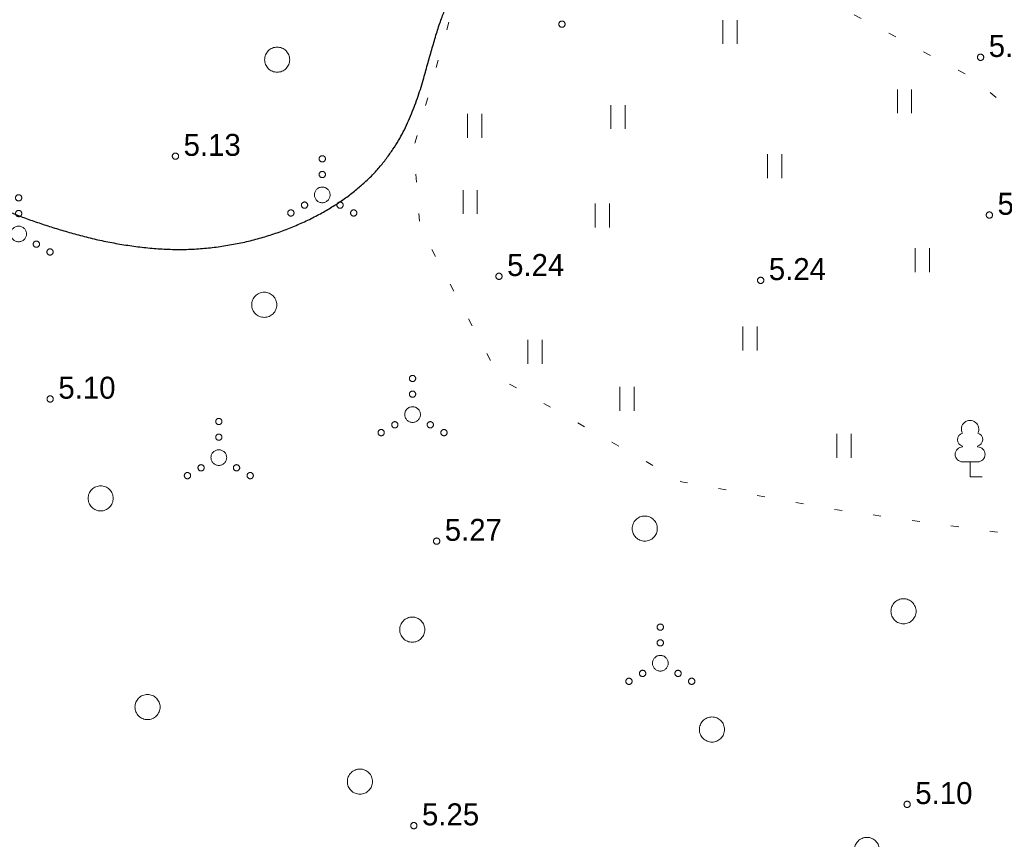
# Model space of a CAD drawing. Header units: metres. Extents: x 538891 to 1080079, y 6588829 to 13178720.
# Tile 424 of 656: x 539992 to 540023, y 6589086 to 6589113. Entities that reach past the tile are written whole.
import ezdxf

# ---------------------------------------------------------------- set-up
doc = ezdxf.new("R2010")
doc.units = ezdxf.units.M
doc.header["$LTSCALE"] = 0.4
doc.linetypes.add('KOLVIK', pattern=[3.125, 0.625, -2.5])
doc.layers.add('DENDRO', color=7, linetype='Continuous')
doc.layers.add('GEO', color=7, linetype='Continuous')
doc.styles.add('HK Explorer Book', font='txt')

# ---------------------------------------------------------------- blocks, each defined once
blk = doc.blocks.new('LEHTP1')
at = {"color": 252, "linetype": 'Continuous', "lineweight": 9, "true_color": 0x888888}
for p, q in [((-0.48, 1.96), (-0.48, 1.9)), ((0.48, 1.96), (0.48, 1.9)), ((0.48, 0.95), (-0.48, 0.95)), ((0, 0), (0, 0.95)), ((0.76, 0), (0, 0))]:
    blk.add_line(p, q, dxfattribs=at)
for centre, radius, start, end in [((0, 3.04), 0.554, 332.5799, 207.4201), ((-0.38, 2.375), 0.425, 105.2441, 257.07903), ((0.38, 2.375), 0.425, 282.92097, 74.7559), ((-0.475, 1.425), 0.475, 90.00001, 270), ((0.475, 1.425), 0.475, 270, 89.99999)]:
    blk.add_arc(centre, radius, start, end, dxfattribs=at)
blk = doc.blocks.new('VQSA')
at = {"color": 7, "linetype": 'Continuous', "lineweight": 9, "flags": 128}
for points in [[(0.2, 2.3), (0.199, 2.28), (0.196, 2.261), (0.191, 2.242), (0.185, 2.223), (0.176, 2.206), (0.166, 2.189), (0.155, 2.173), (0.141, 2.159), (0.127, 2.145), (0.111, 2.134), (0.094, 2.124), (0.077, 2.115), (0.058, 2.109), (0.039, 2.104), (0.02, 2.101), (0, 2.1), (-0.02, 2.101), (-0.039, 2.104), (-0.058, 2.109), (-0.077, 2.115), (-0.094, 2.124), (-0.111, 2.134), (-0.127, 2.145), (-0.141, 2.159), (-0.155, 2.173), (-0.166, 2.189), (-0.176, 2.206), (-0.185, 2.223), (-0.191, 2.242), (-0.196, 2.261), (-0.199, 2.28), (-0.2, 2.3), (-0.199, 2.32), (-0.196, 2.339), (-0.191, 2.358), (-0.185, 2.377), (-0.176, 2.394), (-0.166, 2.411), (-0.155, 2.427), (-0.141, 2.441), (-0.127, 2.455), (-0.111, 2.466), (-0.094, 2.476), (-0.077, 2.485), (-0.058, 2.491), (-0.039, 2.496), (-0.02, 2.499), (0, 2.5), (0.02, 2.499), (0.039, 2.496), (0.058, 2.491), (0.077, 2.485), (0.094, 2.476), (0.111, 2.466), (0.127, 2.455), (0.141, 2.441), (0.155, 2.427), (0.166, 2.411), (0.176, 2.394), (0.185, 2.377), (0.191, 2.358), (0.196, 2.339), (0.199, 2.32)], [(0.2, 1.3), (0.199, 1.28), (0.196, 1.261), (0.191, 1.242), (0.185, 1.223), (0.176, 1.206), (0.166, 1.189), (0.155, 1.173), (0.141, 1.159), (0.127, 1.145), (0.111, 1.134), (0.094, 1.124), (0.077, 1.115), (0.058, 1.109), (0.039, 1.104), (0.02, 1.101), (0, 1.1), (-0.02, 1.101), (-0.039, 1.104), (-0.058, 1.109), (-0.077, 1.115), (-0.094, 1.124), (-0.111, 1.134), (-0.127, 1.145), (-0.141, 1.159), (-0.155, 1.173), (-0.166, 1.189), (-0.176, 1.206), (-0.185, 1.223), (-0.191, 1.242), (-0.196, 1.261), (-0.199, 1.28), (-0.2, 1.3), (-0.199, 1.32), (-0.196, 1.339), (-0.191, 1.358), (-0.185, 1.377), (-0.176, 1.394), (-0.166, 1.411), (-0.155, 1.427), (-0.141, 1.441), (-0.127, 1.455), (-0.111, 1.466), (-0.094, 1.476), (-0.077, 1.485), (-0.058, 1.491), (-0.039, 1.496), (-0.02, 1.499), (0, 1.5), (0.02, 1.499), (0.039, 1.496), (0.058, 1.491), (0.077, 1.485), (0.094, 1.476), (0.111, 1.466), (0.127, 1.455), (0.141, 1.441), (0.155, 1.427), (0.166, 1.411), (0.176, 1.394), (0.185, 1.377), (0.191, 1.358), (0.196, 1.339), (0.199, 1.32)], [(0.5, 0), (0.498, -0.049), (0.49, -0.098), (0.478, -0.145), (0.462, -0.191), (0.441, -0.236), (0.416, -0.278), (0.387, -0.317), (0.354, -0.354), (0.317, -0.387), (0.278, -0.416), (0.236, -0.441), (0.191, -0.462), (0.145, -0.478), (0.098, -0.49), (0.049, -0.498), (0, -0.5), (-0.049, -0.498), (-0.098, -0.49), (-0.145, -0.478), (-0.191, -0.462), (-0.236, -0.441), (-0.278, -0.416), (-0.317, -0.387), (-0.354, -0.354), (-0.387, -0.317), (-0.416, -0.278), (-0.441, -0.236), (-0.462, -0.191), (-0.478, -0.145), (-0.49, -0.098), (-0.498, -0.049), (-0.5, 0), (-0.498, 0.049), (-0.49, 0.098), (-0.478, 0.145), (-0.462, 0.191), (-0.441, 0.236), (-0.416, 0.278), (-0.387, 0.317), (-0.354, 0.354), (-0.317, 0.387), (-0.278, 0.416), (-0.236, 0.441), (-0.191, 0.462), (-0.145, 0.478), (-0.098, 0.49), (-0.049, 0.498), (0, 0.5), (0.049, 0.498), (0.098, 0.49), (0.145, 0.478), (0.191, 0.462), (0.236, 0.441), (0.278, 0.416), (0.317, 0.387), (0.354, 0.354), (0.387, 0.317), (0.416, 0.278), (0.441, 0.236), (0.462, 0.191), (0.478, 0.145), (0.49, 0.098), (0.498, 0.049)], [(-0.93, -0.65), (-0.931, -0.67), (-0.934, -0.689), (-0.939, -0.708), (-0.945, -0.727), (-0.954, -0.744), (-0.964, -0.761), (-0.975, -0.777), (-0.989, -0.791), (-1.003, -0.805), (-1.019, -0.816), (-1.036, -0.826), (-1.053, -0.835), (-1.072, -0.841), (-1.091, -0.846), (-1.11, -0.849), (-1.13, -0.85), (-1.15, -0.849), (-1.169, -0.846), (-1.188, -0.841), (-1.207, -0.835), (-1.224, -0.826), (-1.241, -0.816), (-1.257, -0.805), (-1.271, -0.791), (-1.285, -0.777), (-1.296, -0.761), (-1.306, -0.744), (-1.315, -0.727), (-1.321, -0.708), (-1.326, -0.689), (-1.329, -0.67), (-1.33, -0.65), (-1.329, -0.63), (-1.326, -0.611), (-1.321, -0.592), (-1.315, -0.573), (-1.306, -0.556), (-1.296, -0.539), (-1.285, -0.523), (-1.271, -0.509), (-1.257, -0.495), (-1.241, -0.484), (-1.224, -0.474), (-1.207, -0.465), (-1.188, -0.459), (-1.169, -0.454), (-1.15, -0.451), (-1.13, -0.45), (-1.11, -0.451), (-1.091, -0.454), (-1.072, -0.459), (-1.053, -0.465), (-1.036, -0.474), (-1.019, -0.484), (-1.003, -0.495), (-0.989, -0.509), (-0.975, -0.523), (-0.964, -0.539), (-0.954, -0.556), (-0.945, -0.573), (-0.939, -0.592), (-0.934, -0.611), (-0.931, -0.63)], [(1.33, -0.65), (1.329, -0.67), (1.326, -0.689), (1.321, -0.708), (1.315, -0.727), (1.306, -0.744), (1.296, -0.761), (1.285, -0.777), (1.271, -0.791), (1.257, -0.805), (1.241, -0.816), (1.224, -0.826), (1.207, -0.835), (1.188, -0.841), (1.169, -0.846), (1.15, -0.849), (1.13, -0.85), (1.11, -0.849), (1.091, -0.846), (1.072, -0.841), (1.053, -0.835), (1.036, -0.826), (1.019, -0.816), (1.003, -0.805), (0.989, -0.791), (0.975, -0.777), (0.964, -0.761), (0.954, -0.744), (0.945, -0.727), (0.939, -0.708), (0.934, -0.689), (0.931, -0.67), (0.93, -0.65), (0.931, -0.63), (0.934, -0.611), (0.939, -0.592), (0.945, -0.573), (0.954, -0.556), (0.964, -0.539), (0.975, -0.523), (0.989, -0.509), (1.003, -0.495), (1.019, -0.484), (1.036, -0.474), (1.053, -0.465), (1.072, -0.459), (1.091, -0.454), (1.11, -0.451), (1.13, -0.45), (1.15, -0.451), (1.169, -0.454), (1.188, -0.459), (1.207, -0.465), (1.224, -0.474), (1.241, -0.484), (1.257, -0.495), (1.271, -0.509), (1.285, -0.523), (1.296, -0.539), (1.306, -0.556), (1.315, -0.573), (1.321, -0.592), (1.326, -0.611), (1.329, -0.63)], [(-1.8, -1.15), (-1.801, -1.17), (-1.804, -1.189), (-1.809, -1.208), (-1.815, -1.227), (-1.824, -1.244), (-1.834, -1.261), (-1.845, -1.277), (-1.859, -1.291), (-1.873, -1.305), (-1.889, -1.316), (-1.906, -1.326), (-1.923, -1.335), (-1.942, -1.341), (-1.961, -1.346), (-1.98, -1.349), (-2, -1.35), (-2.02, -1.349), (-2.039, -1.346), (-2.058, -1.341), (-2.077, -1.335), (-2.094, -1.326), (-2.111, -1.316), (-2.127, -1.305), (-2.141, -1.291), (-2.155, -1.277), (-2.166, -1.261), (-2.176, -1.244), (-2.185, -1.227), (-2.191, -1.208), (-2.196, -1.189), (-2.199, -1.17), (-2.2, -1.15), (-2.199, -1.13), (-2.196, -1.111), (-2.191, -1.092), (-2.185, -1.073), (-2.176, -1.056), (-2.166, -1.039), (-2.155, -1.023), (-2.141, -1.009), (-2.127, -0.995), (-2.111, -0.984), (-2.094, -0.974), (-2.077, -0.965), (-2.058, -0.959), (-2.039, -0.954), (-2.02, -0.951), (-2, -0.95), (-1.98, -0.951), (-1.961, -0.954), (-1.942, -0.959), (-1.923, -0.965), (-1.906, -0.974), (-1.889, -0.984), (-1.873, -0.995), (-1.859, -1.009), (-1.845, -1.023), (-1.834, -1.039), (-1.824, -1.056), (-1.815, -1.073), (-1.809, -1.092), (-1.804, -1.111), (-1.801, -1.13)], [(2.2, -1.15), (2.199, -1.17), (2.196, -1.189), (2.191, -1.208), (2.185, -1.227), (2.176, -1.244), (2.166, -1.261), (2.155, -1.277), (2.141, -1.291), (2.127, -1.305), (2.111, -1.316), (2.094, -1.326), (2.077, -1.335), (2.058, -1.341), (2.039, -1.346), (2.02, -1.349), (2, -1.35), (1.98, -1.349), (1.961, -1.346), (1.942, -1.341), (1.923, -1.335), (1.906, -1.326), (1.889, -1.316), (1.873, -1.305), (1.859, -1.291), (1.845, -1.277), (1.834, -1.261), (1.824, -1.244), (1.815, -1.227), (1.809, -1.208), (1.804, -1.189), (1.801, -1.17), (1.8, -1.15), (1.801, -1.13), (1.804, -1.111), (1.809, -1.092), (1.815, -1.073), (1.824, -1.056), (1.834, -1.039), (1.845, -1.023), (1.859, -1.009), (1.873, -0.995), (1.889, -0.984), (1.906, -0.974), (1.923, -0.965), (1.942, -0.959), (1.961, -0.954), (1.98, -0.951), (2, -0.95), (2.02, -0.951), (2.039, -0.954), (2.058, -0.959), (2.077, -0.965), (2.094, -0.974), (2.111, -0.984), (2.127, -0.995), (2.141, -1.009), (2.155, -1.023), (2.166, -1.039), (2.176, -1.056), (2.185, -1.073), (2.191, -1.092), (2.196, -1.111), (2.199, -1.13)]]:
    blk.add_lwpolyline(points, close=True, dxfattribs=at)
blk = doc.blocks.new('METS')
at = {"color": 7, "linetype": 'Continuous', "lineweight": 9, "flags": 128}
blk.add_lwpolyline([(0.8, 0), (0.796, -0.078), (0.785, -0.156), (0.766, -0.232), (0.739, -0.306), (0.706, -0.377), (0.665, -0.444), (0.618, -0.508), (0.566, -0.566), (0.508, -0.618), (0.444, -0.665), (0.377, -0.706), (0.306, -0.739), (0.232, -0.766), (0.156, -0.785), (0.078, -0.796), (0, -0.8), (-0.078, -0.796), (-0.156, -0.785), (-0.232, -0.766), (-0.306, -0.739), (-0.377, -0.706), (-0.444, -0.665), (-0.508, -0.618), (-0.566, -0.566), (-0.618, -0.508), (-0.665, -0.444), (-0.706, -0.377), (-0.739, -0.306), (-0.766, -0.232), (-0.785, -0.156), (-0.796, -0.078), (-0.8, 0), (-0.796, 0.078), (-0.785, 0.156), (-0.766, 0.232), (-0.739, 0.306), (-0.706, 0.377), (-0.665, 0.444), (-0.618, 0.508), (-0.566, 0.566), (-0.508, 0.618), (-0.444, 0.665), (-0.377, 0.706), (-0.306, 0.739), (-0.232, 0.766), (-0.156, 0.785), (-0.078, 0.796), (0, 0.8), (0.078, 0.796), (0.156, 0.785), (0.232, 0.766), (0.306, 0.739), (0.377, 0.706), (0.444, 0.665), (0.508, 0.618), (0.566, 0.566), (0.618, 0.508), (0.665, 0.444), (0.706, 0.377), (0.739, 0.306), (0.766, 0.232), (0.785, 0.156), (0.796, 0.078)], close=True, dxfattribs=at)
blk = doc.blocks.new('HEIN')
at = {"color": 7, "linetype": 'Continuous', "lineweight": 9}
for p, q in [((-0.455, 0.761), (-0.455, -0.761)), ((0.455, 0.761), (0.455, -0.761))]:
    blk.add_line(p, q, dxfattribs=at)

msp = doc.modelspace()

# ---------------------------------------------------------------- linework, layer by layer
at = {"layer": 'DENDRO', "color": 82, "linetype": 'Continuous', "lineweight": 25, "true_color": 0x33cc00}
msp.add_open_spline([(539988.0957, 6589108.2672), (539988.0044, 6589108.4014), (539987.7913, 6589108.8342), (539987.6514, 6589109.2225), (539987.6352, 6589109.3575), (539987.717, 6589109.8147), (539987.8949, 6589110.6323), (539988.1187, 6589111.3646), (539988.2778, 6589112.002), (539988.2857, 6589112.6567), (539988.0093, 6589113.2925), (539987.3796, 6589113.8893), (539986.582, 6589114.4887), (539985.7979, 6589115.1314), (539985.2211, 6589115.8588), (539984.8497, 6589116.71), (539984.5894, 6589117.7228), (539984.3591, 6589118.9388), (539984.0113, 6589120.7346), (539983.3032, 6589123.245), (539982.2302, 6589125.472), (539981.3772, 6589127.2123), (539980.9924, 6589128.5901), (539981.0754, 6589129.4442), (539981.4728, 6589130.1874), (539982.6192, 6589131.0225), (539984.4259, 6589131.8109), (539986.308, 6589132.5874), (539987.8496, 6589133.504), (539989.0633, 6589134.5432), (539990.0566, 6589135.6503), (539990.9328, 6589136.7695), (539991.7104, 6589137.8993), (539992.2845, 6589139.1156), (539992.5585, 6589140.4883), (539992.4551, 6589142.0799), (539992.2885, 6589143.7855), (539992.4203, 6589145.4781), (539993.2464, 6589147.0288), (539994.8091, 6589148.3553), (539996.7785, 6589149.4252), (539998.862, 6589150.1988), (540000.7965, 6589150.6462), (540002.6366, 6589150.8157), (540004.4564, 6589150.7602), (540006.3467, 6589150.5375), (540008.2033, 6589150.1509), (540009.7714, 6589149.5617), (540010.803, 6589148.7339), (540011.1266, 6589147.6477), (540010.98, 6589146.3705), (540010.6052, 6589144.9724), (540010.2693, 6589143.5175), (540009.9122, 6589142.139), (540009.2889, 6589141.0064), (540008.1538, 6589140.3033), (540006.4279, 6589140.0927), (540004.6088, 6589140.0268), (540003.3638, 6589139.7969), (540002.8801, 6589139.3853), (540002.7008, 6589138.7981), (540002.9621, 6589137.7756), (540003.776, 6589136.6694), (540004.7984, 6589136.0676), (540005.814, 6589136.1694), (540006.8116, 6589136.6145), (540007.7694, 6589137.0744), (540008.6671, 6589137.2079), (540009.4883, 6589137.0123), (540010.3998, 6589136.4748), (540011.4028, 6589135.3462), (540011.7287, 6589134.2664), (540011.3895, 6589133.8128), (540010.8909, 6589133.5781), (540010.2777, 6589133.3933), (540009.5013, 6589133.1294), (540008.784, 6589132.6527), (540008.5891, 6589132.1036), (540008.761, 6589131.4458), (540009.5114, 6589130.6851), (540010.4362, 6589130.3973), (540011.2278, 6589130.3293), (540011.9177, 6589130.2331), (540012.3519, 6589129.9343), (540012.4082, 6589129.2904), (540012.1945, 6589128.4161), (540011.8292, 6589127.4392), (540011.3445, 6589126.2504), (540010.7254, 6589125.0868), (540009.9948, 6589124.5132), (540009.2551, 6589124.2979), (540008.4307, 6589124.1687), (540007.5919, 6589123.9722), (540006.8054, 6589123.5401), (540006.1872, 6589122.8981), (540005.8756, 6589122.1712), (540006.0243, 6589121.4786), (540006.6682, 6589120.8855), (540007.484, 6589120.2887), (540008.1628, 6589119.5913), (540008.3782, 6589118.6886), (540008.1574, 6589117.6376), (540007.6601, 6589116.5533), (540007.029, 6589115.5539), (540006.3805, 6589114.6784), (540005.7661, 6589113.7941), (540005.2413, 6589112.7798), (540004.8625, 6589111.5105), (540004.4684, 6589110.0779), (540003.8445, 6589108.6291), (540002.7636, 6589107.3049), (540001.1526, 6589106.2285), (539999.1804, 6589105.4928), (539996.994, 6589105.1955), (539994.7452, 6589105.4237), (539992.6171, 6589105.9987), (539990.7944, 6589106.7005), (539989.4837, 6589107.2981), (539988.7123, 6589107.7054), (539988.3008, 6589108.0055), (539988.1414, 6589108.2001), (539988.0957, 6589108.2672)], degree=2, dxfattribs=at)
at = {"layer": 'GEO', "color": 252, "linetype": 'KOLVIK', "lineweight": 9, "true_color": 0x888888, "flags": 128}
msp.add_lwpolyline([(539984.522, 6589098.694), (539984.522, 6589098.694), (539974.019, 6589095.662), (539965.5961, 6589090.666), (539959.519, 6589090.074), (539955.696, 6589087.9885), (539953.2771, 6589084.6403), (539951, 6589079.322), (539950.548, 6589074.951), (539949.935, 6589072.291), (539946.251, 6589064.829), (539952.921, 6589063.209), (539953.483, 6589060.726), (539958.74, 6589061.697), (539964.462, 6589059.766), (539967.095, 6589063.496), (539972.225, 6589062.963), (539974.542, 6589067.132), (539976.989, 6589067.171), (539979.337, 6589064.15), (539982.325, 6589061.479), (539985.496, 6589063.603), (539989.064, 6589061.941), (539994.114, 6589061.742), (539998.8914, 6589062.921), (539996.9688, 6589064.6602), (539994.9774, 6589066.7981), (539995.9095, 6589068.809), (539998.1976, 6589068.7878), (540000.1466, 6589067.3273), (540001.0955, 6589065.5992), (540001.3204, 6589065.9502), (540003.042, 6589067.4517), (540006.1286, 6589068.259), (540008.1311, 6589070.9266), (540009.0658, 6589076.2689), (540008.7516, 6589080.1858), (540010.6546, 6589081.1365), (540014.8016, 6589080.6013), (540019.8862, 6589078.4625), (540021.0387, 6589076.4656), (540021.7834, 6589073.2001), (540023.7278, 6589069.2318), (540026.4996, 6589069.5625), (540027.9889, 6589072.1254), (540031.549, 6589073.924), (540035.3838, 6589073.5278), (540038.279, 6589076.164), (540037.7884, 6589081.1445), (540034.217, 6589083.919), (540030.958, 6589084.796), (540030.2224, 6589088.6472), (540027.6748, 6589093.2835), (540023.1897, 6589096.2129), (540017.6836, 6589096.9783), (540012.8567, 6589097.8552), (540007.079, 6589101.1435), (540004.5193, 6589105.9663), (540004.3231, 6589108.5059), (540005.5634, 6589112.9149), (540006.342, 6589114.5863), (540009.5145, 6589115.0761), (540012.1968, 6589114.8456), (540016.0615, 6589113.9523), (540022.1469, 6589110.7249), (540023.5024, 6589109.5722), (540026.9448, 6589108.1043), (540033.5494, 6589106.4329), (540035.9144, 6589106.0295), (540037.8467, 6589106.577), (540040.1689, 6589108.4702), (540041.545, 6589109.755), (540042.7, 6589113.946), (540044.1489, 6589116.6096), (540043.613, 6589118.267), (540041.105, 6589118.842), (540039.426, 6589123.077), (540034.705, 6589127.7), (540032.126, 6589127.1745), (540030.421, 6589124.696), (540025.961, 6589122.434), (540024.699, 6589120.731), (540024.712, 6589117.073), (540021.355, 6589116.474), (540019.893, 6589119.289), (540019.0711, 6589122.7333), (540016.1456, 6589125.2342), (540013.241, 6589124.804), (540015.386, 6589118.02), (540009.028, 6589116.127), (540008.111, 6589119.565), (540005.86, 6589121.732), (540007.9085, 6589124.5897), (540011.006, 6589125.976), (540012.231, 6589129.538), (540008.645, 6589130.842), (540008.584, 6589132.991), (540011.794, 6589134.431), (540010.649, 6589136.878), (540005.925, 6589136.641), (540003.432, 6589136.188), (540003.125, 6589138.021), (540010.477, 6589142.435), (540010.251, 6589147.979), (540009.136, 6589153.282), (540003.726, 6589153.959), (540000.5023, 6589152.8736), (539998.96, 6589149.876), (539995.335, 6589147.182), (539992.51, 6589144.958), (539991.652, 6589139.454), (539991.1181, 6589136.8511), (539989.8197, 6589135.0237), (539985.7047, 6589132.5568), (539982.307, 6589131.375), (539980.155, 6589127.92), (539983.143, 6589124.484), (539984.173, 6589119.859), (539986.619, 6589115.809), (539987.8582, 6589114.0962), (539988.05, 6589106.876), (539984.9363, 6589104.6475), (539984.705, 6589103.186), (539984.9795, 6589100.9925), (539984.522, 6589098.694)], close=True, dxfattribs=at)
at = {"layer": 'GEO', "color": 8, "linetype": 'Continuous', "lineweight": 9, "true_color": 0x7d7d7d, "flags": 128}
for points in [[(540009.148, 6589112.438), (540009.1475, 6589112.4282), (540009.1461, 6589112.4185), (540009.1437, 6589112.409), (540009.1404, 6589112.3997), (540009.1362, 6589112.3909), (540009.1311, 6589112.3824), (540009.1253, 6589112.3746), (540009.1187, 6589112.3673), (540009.1114, 6589112.3607), (540009.1036, 6589112.3549), (540009.0951, 6589112.3498), (540009.0863, 6589112.3456), (540009.077, 6589112.3423), (540009.0675, 6589112.3399), (540009.0578, 6589112.3385), (540009.048, 6589112.338), (540009.0382, 6589112.3385), (540009.0285, 6589112.3399), (540009.019, 6589112.3423), (540009.0097, 6589112.3456), (540009.0009, 6589112.3498), (540008.9924, 6589112.3549), (540008.9846, 6589112.3607), (540008.9773, 6589112.3673), (540008.9707, 6589112.3746), (540008.9649, 6589112.3824), (540008.9598, 6589112.3909), (540008.9556, 6589112.3997), (540008.9523, 6589112.409), (540008.9499, 6589112.4185), (540008.9485, 6589112.4282), (540008.948, 6589112.438), (540008.9485, 6589112.4478), (540008.9499, 6589112.4575), (540008.9523, 6589112.467), (540008.9556, 6589112.4763), (540008.9598, 6589112.4851), (540008.9649, 6589112.4936), (540008.9707, 6589112.5014), (540008.9773, 6589112.5087), (540008.9846, 6589112.5153), (540008.9924, 6589112.5211), (540009.0009, 6589112.5262), (540009.0097, 6589112.5304), (540009.019, 6589112.5337), (540009.0285, 6589112.5361), (540009.0382, 6589112.5375), (540009.048, 6589112.538), (540009.0578, 6589112.5375), (540009.0675, 6589112.5361), (540009.077, 6589112.5337), (540009.0863, 6589112.5304), (540009.0951, 6589112.5262), (540009.1036, 6589112.5211), (540009.1114, 6589112.5153), (540009.1187, 6589112.5087), (540009.1253, 6589112.5014), (540009.1311, 6589112.4936), (540009.1362, 6589112.4851), (540009.1404, 6589112.4763), (540009.1437, 6589112.467), (540009.1461, 6589112.4575), (540009.1475, 6589112.4478)], [(540022.484, 6589111.383), (540022.4835, 6589111.3732), (540022.4821, 6589111.3635), (540022.4797, 6589111.354), (540022.4764, 6589111.3447), (540022.4722, 6589111.3359), (540022.4671, 6589111.3274), (540022.4613, 6589111.3196), (540022.4547, 6589111.3123), (540022.4474, 6589111.3057), (540022.4396, 6589111.2999), (540022.4311, 6589111.2948), (540022.4223, 6589111.2906), (540022.413, 6589111.2873), (540022.4035, 6589111.2849), (540022.3938, 6589111.2835), (540022.384, 6589111.283), (540022.3742, 6589111.2835), (540022.3645, 6589111.2849), (540022.355, 6589111.2873), (540022.3457, 6589111.2906), (540022.3369, 6589111.2948), (540022.3284, 6589111.2999), (540022.3206, 6589111.3057), (540022.3133, 6589111.3123), (540022.3067, 6589111.3196), (540022.3009, 6589111.3274), (540022.2958, 6589111.3359), (540022.2916, 6589111.3447), (540022.2883, 6589111.354), (540022.2859, 6589111.3635), (540022.2845, 6589111.3732), (540022.284, 6589111.383), (540022.2845, 6589111.3928), (540022.2859, 6589111.4025), (540022.2883, 6589111.412), (540022.2916, 6589111.4213), (540022.2958, 6589111.4301), (540022.3009, 6589111.4386), (540022.3067, 6589111.4464), (540022.3133, 6589111.4537), (540022.3206, 6589111.4603), (540022.3284, 6589111.4661), (540022.3369, 6589111.4712), (540022.3457, 6589111.4754), (540022.355, 6589111.4787), (540022.3645, 6589111.4811), (540022.3742, 6589111.4825), (540022.384, 6589111.483), (540022.3938, 6589111.4825), (540022.4035, 6589111.4811), (540022.413, 6589111.4787), (540022.4223, 6589111.4754), (540022.4311, 6589111.4712), (540022.4396, 6589111.4661), (540022.4474, 6589111.4603), (540022.4547, 6589111.4537), (540022.4613, 6589111.4464), (540022.4671, 6589111.4386), (540022.4722, 6589111.4301), (540022.4764, 6589111.4213), (540022.4797, 6589111.412), (540022.4821, 6589111.4025), (540022.4835, 6589111.3928)], [(539996.833, 6589108.232), (539996.8325, 6589108.2222), (539996.8311, 6589108.2125), (539996.8287, 6589108.203), (539996.8254, 6589108.1937), (539996.8212, 6589108.1849), (539996.8161, 6589108.1764), (539996.8103, 6589108.1686), (539996.8037, 6589108.1613), (539996.7964, 6589108.1547), (539996.7886, 6589108.1489), (539996.7801, 6589108.1438), (539996.7713, 6589108.1396), (539996.762, 6589108.1363), (539996.7525, 6589108.1339), (539996.7428, 6589108.1325), (539996.733, 6589108.132), (539996.7232, 6589108.1325), (539996.7135, 6589108.1339), (539996.704, 6589108.1363), (539996.6947, 6589108.1396), (539996.6859, 6589108.1438), (539996.6774, 6589108.1489), (539996.6696, 6589108.1547), (539996.6623, 6589108.1613), (539996.6557, 6589108.1686), (539996.6499, 6589108.1764), (539996.6448, 6589108.1849), (539996.6406, 6589108.1937), (539996.6373, 6589108.203), (539996.6349, 6589108.2125), (539996.6335, 6589108.2222), (539996.633, 6589108.232), (539996.6335, 6589108.2418), (539996.6349, 6589108.2515), (539996.6373, 6589108.261), (539996.6406, 6589108.2703), (539996.6448, 6589108.2791), (539996.6499, 6589108.2876), (539996.6557, 6589108.2954), (539996.6623, 6589108.3027), (539996.6696, 6589108.3093), (539996.6774, 6589108.3151), (539996.6859, 6589108.3202), (539996.6947, 6589108.3244), (539996.704, 6589108.3277), (539996.7135, 6589108.3301), (539996.7232, 6589108.3315), (539996.733, 6589108.332), (539996.7428, 6589108.3315), (539996.7525, 6589108.3301), (539996.762, 6589108.3277), (539996.7713, 6589108.3244), (539996.7801, 6589108.3202), (539996.7886, 6589108.3151), (539996.7964, 6589108.3093), (539996.8037, 6589108.3027), (539996.8103, 6589108.2954), (539996.8161, 6589108.2876), (539996.8212, 6589108.2791), (539996.8254, 6589108.2703), (539996.8287, 6589108.261), (539996.8311, 6589108.2515), (539996.8325, 6589108.2418)], [(540022.765, 6589106.355), (540022.7645, 6589106.3452), (540022.7631, 6589106.3355), (540022.7607, 6589106.326), (540022.7574, 6589106.3167), (540022.7532, 6589106.3079), (540022.7481, 6589106.2994), (540022.7423, 6589106.2916), (540022.7357, 6589106.2843), (540022.7284, 6589106.2777), (540022.7206, 6589106.2719), (540022.7121, 6589106.2668), (540022.7033, 6589106.2626), (540022.694, 6589106.2593), (540022.6845, 6589106.2569), (540022.6748, 6589106.2555), (540022.665, 6589106.255), (540022.6552, 6589106.2555), (540022.6455, 6589106.2569), (540022.636, 6589106.2593), (540022.6267, 6589106.2626), (540022.6179, 6589106.2668), (540022.6094, 6589106.2719), (540022.6016, 6589106.2777), (540022.5943, 6589106.2843), (540022.5877, 6589106.2916), (540022.5819, 6589106.2994), (540022.5768, 6589106.3079), (540022.5726, 6589106.3167), (540022.5693, 6589106.326), (540022.5669, 6589106.3355), (540022.5655, 6589106.3452), (540022.565, 6589106.355), (540022.5655, 6589106.3648), (540022.5669, 6589106.3745), (540022.5693, 6589106.384), (540022.5726, 6589106.3933), (540022.5768, 6589106.4021), (540022.5819, 6589106.4106), (540022.5877, 6589106.4184), (540022.5943, 6589106.4257), (540022.6016, 6589106.4323), (540022.6094, 6589106.4381), (540022.6179, 6589106.4432), (540022.6267, 6589106.4474), (540022.636, 6589106.4507), (540022.6455, 6589106.4531), (540022.6552, 6589106.4545), (540022.665, 6589106.455), (540022.6748, 6589106.4545), (540022.6845, 6589106.4531), (540022.694, 6589106.4507), (540022.7033, 6589106.4474), (540022.7121, 6589106.4432), (540022.7206, 6589106.4381), (540022.7284, 6589106.4323), (540022.7357, 6589106.4257), (540022.7423, 6589106.4184), (540022.7481, 6589106.4106), (540022.7532, 6589106.4021), (540022.7574, 6589106.3933), (540022.7607, 6589106.384), (540022.7631, 6589106.3745), (540022.7645, 6589106.3648)], [(540007.14, 6589104.404), (540007.1395, 6589104.3942), (540007.1381, 6589104.3845), (540007.1357, 6589104.375), (540007.1324, 6589104.3657), (540007.1282, 6589104.3569), (540007.1231, 6589104.3484), (540007.1173, 6589104.3406), (540007.1107, 6589104.3333), (540007.1034, 6589104.3267), (540007.0956, 6589104.3209), (540007.0871, 6589104.3158), (540007.0783, 6589104.3116), (540007.069, 6589104.3083), (540007.0595, 6589104.3059), (540007.0498, 6589104.3045), (540007.04, 6589104.304), (540007.0302, 6589104.3045), (540007.0205, 6589104.3059), (540007.011, 6589104.3083), (540007.0017, 6589104.3116), (540006.9929, 6589104.3158), (540006.9844, 6589104.3209), (540006.9766, 6589104.3267), (540006.9693, 6589104.3333), (540006.9627, 6589104.3406), (540006.9569, 6589104.3484), (540006.9518, 6589104.3569), (540006.9476, 6589104.3657), (540006.9443, 6589104.375), (540006.9419, 6589104.3845), (540006.9405, 6589104.3942), (540006.94, 6589104.404), (540006.9405, 6589104.4138), (540006.9419, 6589104.4235), (540006.9443, 6589104.433), (540006.9476, 6589104.4423), (540006.9518, 6589104.4511), (540006.9569, 6589104.4596), (540006.9627, 6589104.4674), (540006.9693, 6589104.4747), (540006.9766, 6589104.4813), (540006.9844, 6589104.4871), (540006.9929, 6589104.4922), (540007.0017, 6589104.4964), (540007.011, 6589104.4997), (540007.0205, 6589104.5021), (540007.0302, 6589104.5035), (540007.04, 6589104.504), (540007.0498, 6589104.5035), (540007.0595, 6589104.5021), (540007.069, 6589104.4997), (540007.0783, 6589104.4964), (540007.0871, 6589104.4922), (540007.0956, 6589104.4871), (540007.1034, 6589104.4813), (540007.1107, 6589104.4747), (540007.1173, 6589104.4674), (540007.1231, 6589104.4596), (540007.1282, 6589104.4511), (540007.1324, 6589104.4423), (540007.1357, 6589104.433), (540007.1381, 6589104.4235), (540007.1395, 6589104.4138)], [(540015.478, 6589104.274), (540015.4775, 6589104.2642), (540015.4761, 6589104.2545), (540015.4737, 6589104.245), (540015.4704, 6589104.2357), (540015.4662, 6589104.2269), (540015.4611, 6589104.2184), (540015.4553, 6589104.2106), (540015.4487, 6589104.2033), (540015.4414, 6589104.1967), (540015.4336, 6589104.1909), (540015.4251, 6589104.1858), (540015.4163, 6589104.1816), (540015.407, 6589104.1783), (540015.3975, 6589104.1759), (540015.3878, 6589104.1745), (540015.378, 6589104.174), (540015.3682, 6589104.1745), (540015.3585, 6589104.1759), (540015.349, 6589104.1783), (540015.3397, 6589104.1816), (540015.3309, 6589104.1858), (540015.3224, 6589104.1909), (540015.3146, 6589104.1967), (540015.3073, 6589104.2033), (540015.3007, 6589104.2106), (540015.2949, 6589104.2184), (540015.2898, 6589104.2269), (540015.2856, 6589104.2357), (540015.2823, 6589104.245), (540015.2799, 6589104.2545), (540015.2785, 6589104.2642), (540015.278, 6589104.274), (540015.2785, 6589104.2838), (540015.2799, 6589104.2935), (540015.2823, 6589104.303), (540015.2856, 6589104.3123), (540015.2898, 6589104.3211), (540015.2949, 6589104.3296), (540015.3007, 6589104.3374), (540015.3073, 6589104.3447), (540015.3146, 6589104.3513), (540015.3224, 6589104.3571), (540015.3309, 6589104.3622), (540015.3397, 6589104.3664), (540015.349, 6589104.3697), (540015.3585, 6589104.3721), (540015.3682, 6589104.3735), (540015.378, 6589104.374), (540015.3878, 6589104.3735), (540015.3975, 6589104.3721), (540015.407, 6589104.3697), (540015.4163, 6589104.3664), (540015.4251, 6589104.3622), (540015.4336, 6589104.3571), (540015.4414, 6589104.3513), (540015.4487, 6589104.3447), (540015.4553, 6589104.3374), (540015.4611, 6589104.3296), (540015.4662, 6589104.3211), (540015.4704, 6589104.3123), (540015.4737, 6589104.303), (540015.4761, 6589104.2935), (540015.4775, 6589104.2838)], [(539992.843, 6589100.495), (539992.8425, 6589100.4852), (539992.8411, 6589100.4755), (539992.8387, 6589100.466), (539992.8354, 6589100.4567), (539992.8312, 6589100.4479), (539992.8261, 6589100.4394), (539992.8203, 6589100.4316), (539992.8137, 6589100.4243), (539992.8064, 6589100.4177), (539992.7986, 6589100.4119), (539992.7901, 6589100.4068), (539992.7813, 6589100.4026), (539992.772, 6589100.3993), (539992.7625, 6589100.3969), (539992.7528, 6589100.3955), (539992.743, 6589100.395), (539992.7332, 6589100.3955), (539992.7235, 6589100.3969), (539992.714, 6589100.3993), (539992.7047, 6589100.4026), (539992.6959, 6589100.4068), (539992.6874, 6589100.4119), (539992.6796, 6589100.4177), (539992.6723, 6589100.4243), (539992.6657, 6589100.4316), (539992.6599, 6589100.4394), (539992.6548, 6589100.4479), (539992.6506, 6589100.4567), (539992.6473, 6589100.466), (539992.6449, 6589100.4755), (539992.6435, 6589100.4852), (539992.643, 6589100.495), (539992.6435, 6589100.5048), (539992.6449, 6589100.5145), (539992.6473, 6589100.524), (539992.6506, 6589100.5333), (539992.6548, 6589100.5421), (539992.6599, 6589100.5506), (539992.6657, 6589100.5584), (539992.6723, 6589100.5657), (539992.6796, 6589100.5723), (539992.6874, 6589100.5781), (539992.6959, 6589100.5832), (539992.7047, 6589100.5874), (539992.714, 6589100.5907), (539992.7235, 6589100.5931), (539992.7332, 6589100.5945), (539992.743, 6589100.595), (539992.7528, 6589100.5945), (539992.7625, 6589100.5931), (539992.772, 6589100.5907), (539992.7813, 6589100.5874), (539992.7901, 6589100.5832), (539992.7986, 6589100.5781), (539992.8064, 6589100.5723), (539992.8137, 6589100.5657), (539992.8203, 6589100.5584), (539992.8261, 6589100.5506), (539992.8312, 6589100.5421), (539992.8354, 6589100.5333), (539992.8387, 6589100.524), (539992.8411, 6589100.5145), (539992.8425, 6589100.5048)], [(540005.154, 6589095.966), (540005.1535, 6589095.9562), (540005.1521, 6589095.9465), (540005.1497, 6589095.937), (540005.1464, 6589095.9277), (540005.1422, 6589095.9189), (540005.1371, 6589095.9104), (540005.1313, 6589095.9026), (540005.1247, 6589095.8953), (540005.1174, 6589095.8887), (540005.1096, 6589095.8829), (540005.1011, 6589095.8778), (540005.0923, 6589095.8736), (540005.083, 6589095.8703), (540005.0735, 6589095.8679), (540005.0638, 6589095.8665), (540005.054, 6589095.866), (540005.0442, 6589095.8665), (540005.0345, 6589095.8679), (540005.025, 6589095.8703), (540005.0157, 6589095.8736), (540005.0069, 6589095.8778), (540004.9984, 6589095.8829), (540004.9906, 6589095.8887), (540004.9833, 6589095.8953), (540004.9767, 6589095.9026), (540004.9709, 6589095.9104), (540004.9658, 6589095.9189), (540004.9616, 6589095.9277), (540004.9583, 6589095.937), (540004.9559, 6589095.9465), (540004.9545, 6589095.9562), (540004.954, 6589095.966), (540004.9545, 6589095.9758), (540004.9559, 6589095.9855), (540004.9583, 6589095.995), (540004.9616, 6589096.0043), (540004.9658, 6589096.0131), (540004.9709, 6589096.0216), (540004.9767, 6589096.0294), (540004.9833, 6589096.0367), (540004.9906, 6589096.0433), (540004.9984, 6589096.0491), (540005.0069, 6589096.0542), (540005.0157, 6589096.0584), (540005.025, 6589096.0617), (540005.0345, 6589096.0641), (540005.0442, 6589096.0655), (540005.054, 6589096.066), (540005.0638, 6589096.0655), (540005.0735, 6589096.0641), (540005.083, 6589096.0617), (540005.0923, 6589096.0584), (540005.1011, 6589096.0542), (540005.1096, 6589096.0491), (540005.1174, 6589096.0433), (540005.1247, 6589096.0367), (540005.1313, 6589096.0294), (540005.1371, 6589096.0216), (540005.1422, 6589096.0131), (540005.1464, 6589096.0043), (540005.1497, 6589095.995), (540005.1521, 6589095.9855), (540005.1535, 6589095.9758)], [(540020.144, 6589087.579), (540020.1435, 6589087.5692), (540020.1421, 6589087.5595), (540020.1397, 6589087.55), (540020.1364, 6589087.5407), (540020.1322, 6589087.5319), (540020.1271, 6589087.5234), (540020.1213, 6589087.5156), (540020.1147, 6589087.5083), (540020.1074, 6589087.5017), (540020.0996, 6589087.4959), (540020.0911, 6589087.4908), (540020.0823, 6589087.4866), (540020.073, 6589087.4833), (540020.0635, 6589087.4809), (540020.0538, 6589087.4795), (540020.044, 6589087.479), (540020.0342, 6589087.4795), (540020.0245, 6589087.4809), (540020.015, 6589087.4833), (540020.0057, 6589087.4866), (540019.9969, 6589087.4908), (540019.9884, 6589087.4959), (540019.9806, 6589087.5017), (540019.9733, 6589087.5083), (540019.9667, 6589087.5156), (540019.9609, 6589087.5234), (540019.9558, 6589087.5319), (540019.9516, 6589087.5407), (540019.9483, 6589087.55), (540019.9459, 6589087.5595), (540019.9445, 6589087.5692), (540019.944, 6589087.579), (540019.9445, 6589087.5888), (540019.9459, 6589087.5985), (540019.9483, 6589087.608), (540019.9516, 6589087.6173), (540019.9558, 6589087.6261), (540019.9609, 6589087.6346), (540019.9667, 6589087.6424), (540019.9733, 6589087.6497), (540019.9806, 6589087.6563), (540019.9884, 6589087.6621), (540019.9969, 6589087.6672), (540020.0057, 6589087.6714), (540020.015, 6589087.6747), (540020.0245, 6589087.6771), (540020.0342, 6589087.6785), (540020.044, 6589087.679), (540020.0538, 6589087.6785), (540020.0635, 6589087.6771), (540020.073, 6589087.6747), (540020.0823, 6589087.6714), (540020.0911, 6589087.6672), (540020.0996, 6589087.6621), (540020.1074, 6589087.6563), (540020.1147, 6589087.6497), (540020.1213, 6589087.6424), (540020.1271, 6589087.6346), (540020.1322, 6589087.6261), (540020.1364, 6589087.6173), (540020.1397, 6589087.608), (540020.1421, 6589087.5985), (540020.1435, 6589087.5888)], [(540004.428, 6589086.901), (540004.4275, 6589086.8912), (540004.4261, 6589086.8815), (540004.4237, 6589086.872), (540004.4204, 6589086.8627), (540004.4162, 6589086.8539), (540004.4111, 6589086.8454), (540004.4053, 6589086.8376), (540004.3987, 6589086.8303), (540004.3914, 6589086.8237), (540004.3836, 6589086.8179), (540004.3751, 6589086.8128), (540004.3663, 6589086.8086), (540004.357, 6589086.8053), (540004.3475, 6589086.8029), (540004.3378, 6589086.8015), (540004.328, 6589086.801), (540004.3182, 6589086.8015), (540004.3085, 6589086.8029), (540004.299, 6589086.8053), (540004.2897, 6589086.8086), (540004.2809, 6589086.8128), (540004.2724, 6589086.8179), (540004.2646, 6589086.8237), (540004.2573, 6589086.8303), (540004.2507, 6589086.8376), (540004.2449, 6589086.8454), (540004.2398, 6589086.8539), (540004.2356, 6589086.8627), (540004.2323, 6589086.872), (540004.2299, 6589086.8815), (540004.2285, 6589086.8912), (540004.228, 6589086.901), (540004.2285, 6589086.9108), (540004.2299, 6589086.9205), (540004.2323, 6589086.93), (540004.2356, 6589086.9393), (540004.2398, 6589086.9481), (540004.2449, 6589086.9566), (540004.2507, 6589086.9644), (540004.2573, 6589086.9717), (540004.2646, 6589086.9783), (540004.2724, 6589086.9841), (540004.2809, 6589086.9892), (540004.2897, 6589086.9934), (540004.299, 6589086.9967), (540004.3085, 6589086.9991), (540004.3182, 6589087.0005), (540004.328, 6589087.001), (540004.3378, 6589087.0005), (540004.3475, 6589086.9991), (540004.357, 6589086.9967), (540004.3663, 6589086.9934), (540004.3751, 6589086.9892), (540004.3836, 6589086.9841), (540004.3914, 6589086.9783), (540004.3987, 6589086.9717), (540004.4053, 6589086.9644), (540004.4111, 6589086.9566), (540004.4162, 6589086.9481), (540004.4204, 6589086.9393), (540004.4237, 6589086.93), (540004.4261, 6589086.9205), (540004.4275, 6589086.9108)]]:
    msp.add_lwpolyline(points, close=True, dxfattribs=at)

# ---------------------------------------------------------------- block references
at = {"layer": 'GEO', "color": 8, "true_color": 0x7d7d7d, "xscale": 0.5, "yscale": 0.5, "zscale": 0.5}
for name, p in [('HEIN', (540014.3976, 6589112.1883)), ('METS', (539999.9739, 6589111.3065)), ('HEIN', (540019.9612, 6589109.979)), ('HEIN', (540010.8311, 6589109.4801)), ('HEIN', (540006.2661, 6589109.195)), ('VQSA', (540001.4116, 6589106.9978)), ('HEIN', (540015.8241, 6589107.9122)), ('VQSA', (539991.7382, 6589105.7537)), ('HEIN', (540006.1234, 6589106.7719)), ('HEIN', (540010.3319, 6589106.3443)), ('HEIN', (540020.5319, 6589104.9189)), ('METS', (539999.5625, 6589103.4956)), ('HEIN', (540015.0395, 6589102.4245)), ('HEIN', (540008.192, 6589101.9969)), ('VQSA', (540004.2874, 6589099.9983)), ('HEIN', (540011.1165, 6589100.5002)), ('VQSA', (539998.1156, 6589098.628)), ('LEHTP1', (540022.0501, 6589098.0157)), ('HEIN', (540018.0353, 6589099.0036)), ('METS', (539994.3508, 6589097.3291)), ('METS', (540011.6853, 6589096.3661)), ('METS', (540019.9293, 6589093.7313)), ('METS', (540004.2792, 6589093.1458)), ('VQSA', (540012.1813, 6589092.076)), ('METS', (539995.8444, 6589090.6792)), ('METS', (540013.8261, 6589089.9629)), ('METS', (540002.6109, 6589088.3038)), ('METS', (540018.7635, 6589086.1259))]:
    msp.add_blockref(name, p, dxfattribs=at)

# ---------------------------------------------------------------- texts
at = {"layer": 'GEO', "color": 8, "true_color": 0x7d7d7d, "char_height": 0.7, "attachment_point": 7, "line_spacing_factor": 0.25, "style": 'HK Explorer Book'}
for s, insert in [(' 5.15', (540022.384, 6589111.383)), (' 5.13', (539996.733, 6589108.232)), (' 5.14', (540022.665, 6589106.355)), (' 5.24', (540007.04, 6589104.404)), (' 5.24', (540015.378, 6589104.274)), (' 5.10', (539992.743, 6589100.495)), (' 5.27', (540005.054, 6589095.966)), (' 5.10', (540020.044, 6589087.579)), (' 5.25', (540004.328, 6589086.901))]:
    msp.add_mtext(s, dxfattribs=dict(at, insert=insert))

doc.saveas('drawing.dxf')
